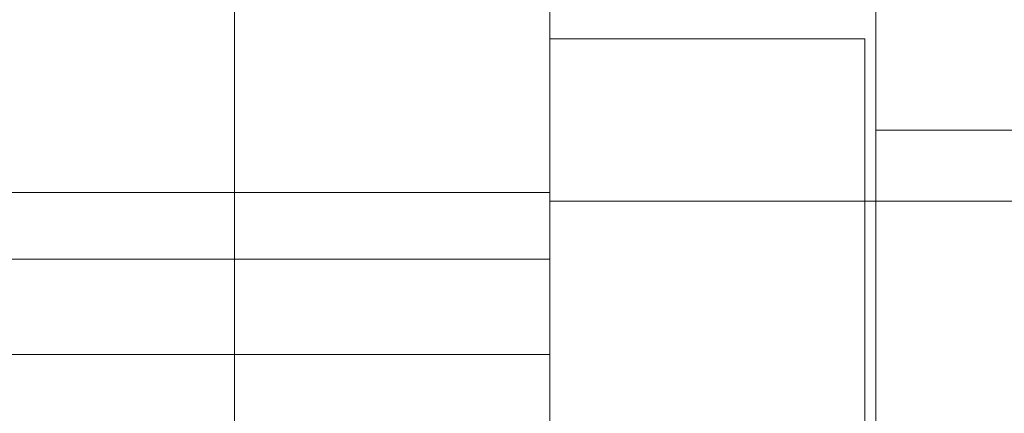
# Model space of a CAD drawing. Header units: inches. Extents: x 1 to 109, y 1 to 85.
# Tile 282 of 656: x 88.3943 to 88.4464, y 20.8906 to 20.9114. Entities that reach past the tile are written whole.
import ezdxf

# ---------------------------------------------------------------- set-up
doc = ezdxf.new("R2010")
doc.units = ezdxf.units.IN
doc.header["$MEASUREMENT"] = 0

msp = doc.modelspace()

# ---------------------------------------------------------------- linework, layer by layer
at = {"color": 7, "linetype": 'Continuous', "lineweight": 15, "ltscale": 5}
for p, q in [((88.422324, 30.163355), (88.422324, 19.763355)), ((88.405657, 19.763355), (88.405657, 28.965022)), ((88.422324, 28.965022), (88.422324, 19.763355)), ((88.422324, 25.241938), (88.422324, 20.679438)), ((88.422324, 25.233355), (88.422324, 20.670855)), ((88.422324, 20.613355), (88.422324, 21.446688)), ((88.422324, 20.937688), (88.422324, 20.760188)), ((88.439574, 20.937688), (88.439574, 20.760188)), ((88.438991, 20.910438), (88.422324, 20.910438)), ((88.438991, 20.910438), (88.422324, 20.910438)), ((88.422324, 20.910438), (88.422324, 20.732938)), ((88.422324, 20.910438), (88.422324, 20.732938)), ((88.438991, 20.910438), (88.438991, 20.732938)), ((88.438991, 20.910438), (88.438991, 20.732938)), ((88.559574, 20.905605), (88.439574, 20.905605)), ((88.439574, 20.905605), (88.439574, 20.792719)), ((88.422324, 20.902313), (88.347324, 20.902313)), ((88.422324, 20.741063), (88.422324, 20.902313)), ((88.484574, 20.901855), (88.422324, 20.901855)), ((88.484574, 20.901855), (88.422324, 20.901855)), ((88.422324, 20.901855), (88.422324, 20.724355)), ((88.422324, 20.901855), (88.422324, 20.724355)), ((88.422324, 20.898772), (88.318157, 20.898772)), ((88.422324, 20.898772), (88.318157, 20.898772)), ((88.422324, 20.744605), (88.422324, 20.898772)), ((88.422324, 20.744605), (88.422324, 20.898772)), ((88.422324, 20.89373), (88.347324, 20.89373)), ((88.422324, 20.73248), (88.422324, 20.89373))]:
    msp.add_line(p, q, dxfattribs=at)

doc.saveas('drawing.dxf')
